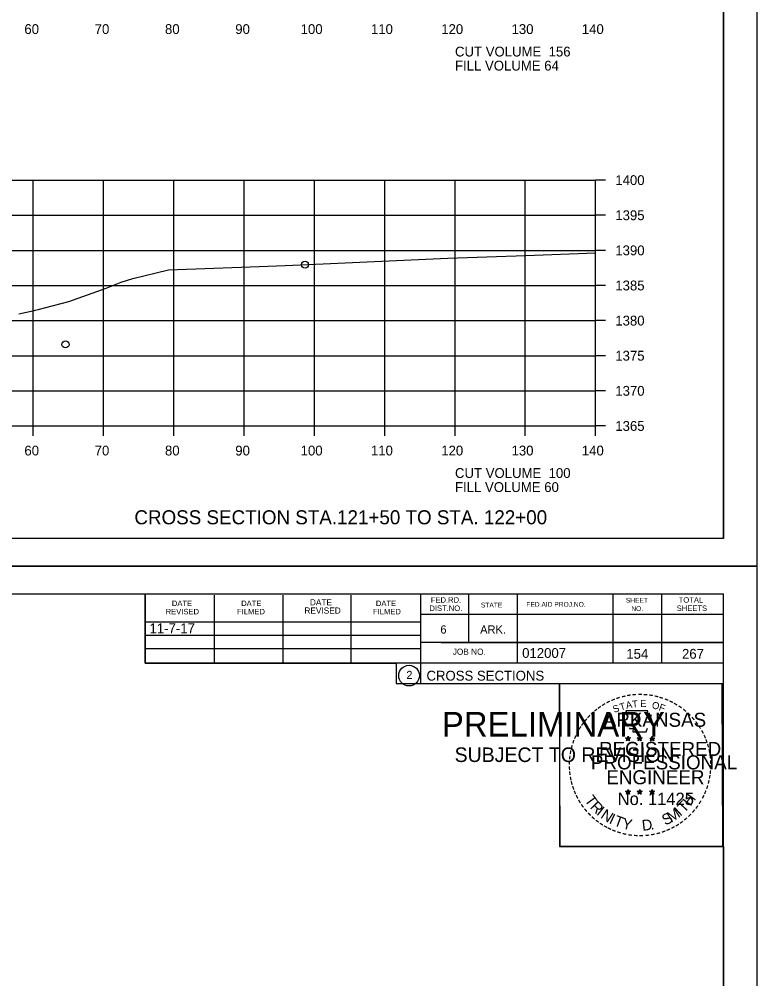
# Model space of a CAD drawing. Extents: x 1374311 to 1383814, y 384102 to 406278.
# Drawn here: x 1381686.7 to 1381791.6, y 385545.9 to 385682.5 of the extents above; entities that cross this region are included whole.
import ezdxf

# ---------------------------------------------------------------- set-up
doc = ezdxf.new("R2010")
doc.units = 0
for name, color, linetype in [('R_Axis', 7, 'Continuous'), ('R_Axis Annot', 7, 'Continuous'), ('R_Border', 7, 'Continuous'), ('R_Border PE', 7, 'Continuous'), ('R_Border Prem', 7, 'Continuous'), ('R_Draft', 7, 'Continuous'), ('R_Exist Surface', 7, 'Continuous'), ('R_Fin Surface', 7, 'Continuous'), ('R_Grid', 7, 'Continuous'), ('R_No Plot', 7, 'Continuous'), ('R_Water', 7, 'Continuous')]:
    doc.layers.add(name, color=color, linetype=linetype)

msp = doc.modelspace()

# ---------------------------------------------------------------- linework, layer by layer
at = {"layer": 'R_Axis'}
for p, q in [((1381768.66, 385624.61), (1381768.66, 385659.61)), ((1381770.06, 385659.61), (1381768.66, 385659.61)), ((1381770.06, 385654.61), (1381768.66, 385654.61)), ((1381770.06, 385649.61), (1381768.66, 385649.61)), ((1381770.06, 385644.61), (1381768.66, 385644.61)), ((1381770.06, 385639.61), (1381768.66, 385639.61)), ((1381770.06, 385634.61), (1381768.66, 385634.61)), ((1381770.06, 385629.61), (1381768.66, 385629.61)), ((1381488.66, 385624.61), (1381768.66, 385624.61)), ((1381688.66, 385623.21), (1381688.66, 385624.61)), ((1381698.66, 385623.21), (1381698.66, 385624.61)), ((1381708.66, 385623.21), (1381708.66, 385624.61)), ((1381718.66, 385623.21), (1381718.66, 385624.61)), ((1381728.66, 385623.21), (1381728.66, 385624.61)), ((1381738.66, 385623.21), (1381738.66, 385624.61)), ((1381748.66, 385623.21), (1381748.66, 385624.61)), ((1381758.66, 385623.21), (1381758.66, 385624.61)), ((1381768.66, 385623.21), (1381768.66, 385624.61)), ((1381770.06, 385624.61), (1381768.66, 385624.61))]:
    msp.add_line(p, q, dxfattribs=at)
at = {"layer": 'R_Border'}
for p, q in [((1381786.84, 385608.61), (1381786.84, 385814.07)), ((1381786.84, 385608.61), (1381470.66, 385608.61)), ((1381470.66, 385600.73), (1381786.84, 385600.73)), ((1381704.58, 385590.85), (1381704.58, 385600.73)), ((1381743.74, 385600.73), (1381743.74, 385587.93)), ((1381750.58, 385600.73), (1381750.58, 385593.79)), ((1381757.52, 385600.73), (1381757.52, 385590.85)), ((1381771.1, 385600.73), (1381771.1, 385590.85)), ((1381778.04, 385600.73), (1381778.04, 385590.85)), ((1381786.84, 385395.27), (1381786.84, 385600.73)), ((1381714.44, 385590.85), (1381714.44, 385600.53)), ((1381724.2, 385590.85), (1381724.2, 385600.53)), ((1381733.88, 385590.85), (1381733.88, 385600.53)), ((1381704.58, 385596.71), (1381743.74, 385596.71)), ((1381786.84, 385597.79), (1381743.74, 385597.79)), ((1381786.84, 385597.81), (1381786.84, 385597.81)), ((1381704.58, 385594.85), (1381743.74, 385594.85)), ((1381704.58, 385590.85), (1381704.58, 385592.91)), ((1381704.58, 385592.91), (1381743.74, 385592.91)), ((1381786.84, 385593.79), (1381743.74, 385593.79)), ((1381746.7, 385593.79), (1381786.84, 385593.79)), ((1381786.84, 385590.85), (1381704.58, 385590.85)), ((1381743.74, 385587.93), (1381786.84, 385587.93))]:
    msp.add_line(p, q, dxfattribs=at)
msp.add_circle((1381742.12, 385589.07), 1.47, dxfattribs=at)
at = {"layer": 'R_Border PE'}
for p, q in [((1381772.92, 385580.19), (1381773.27, 385580.08)), ((1381772.92, 385580.19), (1381773.18, 385580.14)), ((1381772.92, 385580.19), (1381773.16, 385580.07)), ((1381773.27, 385580.44), (1381773.23, 385580.19)), ((1381773.27, 385580.08), (1381773.27, 385580.44)), ((1381773.27, 385580.44), (1381773.32, 385580.19)), ((1381773.62, 385580.19), (1381773.27, 385580.08)), ((1381773.62, 385580.19), (1381773.33, 385580.14)), ((1381773.62, 385580.19), (1381773.41, 385580.09)), ((1381774.59, 385580.19), (1381774.94, 385580.08)), ((1381774.59, 385580.19), (1381774.85, 385580.14)), ((1381774.59, 385580.19), (1381774.83, 385580.07)), ((1381774.94, 385580.44), (1381774.9, 385580.19)), ((1381774.94, 385580.08), (1381774.94, 385580.44)), ((1381774.94, 385580.44), (1381774.99, 385580.19)), ((1381775.29, 385580.19), (1381774.94, 385580.08)), ((1381775.29, 385580.19), (1381775, 385580.14)), ((1381775.29, 385580.19), (1381775.08, 385580.09)), ((1381776.36, 385580.18), (1381776.71, 385580.06)), ((1381776.36, 385580.18), (1381776.61, 385580.13)), ((1381776.36, 385580.18), (1381776.59, 385580.05)), ((1381776.71, 385580.43), (1381776.66, 385580.18)), ((1381776.71, 385580.06), (1381776.71, 385580.43)), ((1381776.71, 385580.43), (1381776.75, 385580.18)), ((1381777.05, 385580.18), (1381776.71, 385580.06)), ((1381777.05, 385580.18), (1381776.77, 385580.13)), ((1381777.05, 385580.18), (1381776.85, 385580.07)), ((1381773.06, 385579.78), (1381773.27, 385580.08)), ((1381773.06, 385579.78), (1381773.18, 385580.02)), ((1381773.06, 385579.78), (1381773.27, 385580)), ((1381773.48, 385579.78), (1381773.27, 385580.08)), ((1381773.48, 385579.78), (1381773.27, 385579.99)), ((1381773.48, 385579.78), (1381773.35, 385580.07)), ((1381774.73, 385579.78), (1381774.94, 385580.08)), ((1381774.73, 385579.78), (1381774.85, 385580.02)), ((1381774.73, 385579.78), (1381774.94, 385580)), ((1381775.15, 385579.78), (1381774.94, 385580.08)), ((1381775.15, 385579.78), (1381774.94, 385579.99)), ((1381775.15, 385579.78), (1381775.02, 385580.07)), ((1381776.49, 385579.77), (1381776.71, 385580.06)), ((1381776.49, 385579.77), (1381776.62, 385580.01)), ((1381776.49, 385579.77), (1381776.7, 385579.98)), ((1381776.92, 385579.77), (1381776.7, 385579.98)), ((1381776.92, 385579.77), (1381776.71, 385580.06)), ((1381776.92, 385579.77), (1381776.78, 385580.06)), ((1381772.92, 385572.61), (1381773.27, 385572.5)), ((1381772.92, 385572.61), (1381773.17, 385572.57)), ((1381772.92, 385572.61), (1381773.16, 385572.49)), ((1381773.05, 385572.21), (1381773.27, 385572.5)), ((1381773.05, 385572.21), (1381773.18, 385572.45)), ((1381773.05, 385572.21), (1381773.27, 385572.42)), ((1381773.27, 385572.87), (1381773.23, 385572.62)), ((1381773.27, 385572.5), (1381773.27, 385572.87)), ((1381773.27, 385572.87), (1381773.32, 385572.62)), ((1381773.61, 385572.61), (1381773.27, 385572.5)), ((1381773.48, 385572.21), (1381773.27, 385572.5)), ((1381773.48, 385572.21), (1381773.27, 385572.42)), ((1381773.61, 385572.61), (1381773.33, 385572.57)), ((1381773.48, 385572.21), (1381773.34, 385572.5)), ((1381773.61, 385572.61), (1381773.41, 385572.51)), ((1381774.59, 385572.61), (1381774.94, 385572.5)), ((1381774.59, 385572.61), (1381774.84, 385572.57)), ((1381774.59, 385572.61), (1381774.82, 385572.49)), ((1381774.72, 385572.21), (1381774.94, 385572.5)), ((1381774.72, 385572.21), (1381774.85, 385572.45)), ((1381774.72, 385572.21), (1381774.93, 385572.42)), ((1381774.94, 385572.87), (1381774.9, 385572.62)), ((1381775.15, 385572.21), (1381774.93, 385572.42)), ((1381774.94, 385572.5), (1381774.94, 385572.87)), ((1381774.94, 385572.87), (1381774.99, 385572.62)), ((1381775.28, 385572.61), (1381774.94, 385572.5)), ((1381775.15, 385572.21), (1381774.94, 385572.5)), ((1381775.28, 385572.61), (1381775, 385572.57)), ((1381775.15, 385572.21), (1381775.01, 385572.5)), ((1381775.28, 385572.61), (1381775.08, 385572.51)), ((1381776.35, 385572.6), (1381776.7, 385572.49)), ((1381776.35, 385572.6), (1381776.61, 385572.56)), ((1381776.35, 385572.6), (1381776.59, 385572.48)), ((1381776.49, 385572.2), (1381776.7, 385572.49)), ((1381776.49, 385572.2), (1381776.61, 385572.44)), ((1381776.49, 385572.2), (1381776.7, 385572.41)), ((1381776.7, 385572.86), (1381776.66, 385572.61)), ((1381776.7, 385572.49), (1381776.7, 385572.86)), ((1381776.7, 385572.86), (1381776.75, 385572.61)), ((1381777.05, 385572.6), (1381776.7, 385572.49)), ((1381776.92, 385572.2), (1381776.7, 385572.49)), ((1381776.92, 385572.2), (1381776.7, 385572.41)), ((1381777.05, 385572.6), (1381776.76, 385572.56)), ((1381776.92, 385572.2), (1381776.78, 385572.49)), ((1381777.05, 385572.6), (1381776.85, 385572.5))]:
    msp.add_line(p, q, dxfattribs=at)
for points in [[(1381772.96, 385584.07), (1381773.23, 385583.24)], [(1381776.47, 385583.14), (1381776.62, 385583.43), (1381775.93, 385583.4), (1381776.08, 385584.07), (1381772.96, 385584.07)], [(1381773.46, 385581.64), (1381773.46, 385581.56), (1381774.02, 385581.54), (1381773.96, 385581.06), (1381775.83, 385581.06), (1381776.04, 385581.6)], [(1381773.27, 385580.44), (1381773.48, 385579.78), (1381772.92, 385580.19), (1381773.62, 385580.19), (1381773.06, 385579.78), (1381773.27, 385580.44)], [(1381774.94, 385580.44), (1381775.15, 385579.78), (1381774.59, 385580.19), (1381775.29, 385580.19), (1381774.73, 385579.78), (1381774.94, 385580.44)], [(1381776.71, 385580.43), (1381776.92, 385579.77), (1381776.36, 385580.18), (1381777.05, 385580.18), (1381776.49, 385579.77), (1381776.71, 385580.43)], [(1381773.27, 385572.87), (1381773.48, 385572.21), (1381772.92, 385572.61), (1381773.61, 385572.61), (1381773.05, 385572.21), (1381773.27, 385572.87)], [(1381774.94, 385572.87), (1381775.15, 385572.21), (1381774.59, 385572.61), (1381775.28, 385572.61), (1381774.72, 385572.21), (1381774.94, 385572.87)], [(1381776.7, 385572.86), (1381776.92, 385572.2), (1381776.35, 385572.6), (1381777.05, 385572.6), (1381776.49, 385572.2), (1381776.7, 385572.86)]]:
    msp.add_lwpolyline(points, dxfattribs=at)
for centre, radius in [((1381773.27, 385580.08), 0.172), ((1381773.27, 385580.08), 0.145), ((1381773.27, 385580.08), 0.116), ((1381773.27, 385580.08), 0.0991), ((1381774.94, 385580.08), 0.172), ((1381774.94, 385580.08), 0.145), ((1381774.94, 385580.08), 0.116), ((1381774.94, 385580.08), 0.0991), ((1381776.7, 385580.06), 0.172), ((1381776.7, 385580.06), 0.145), ((1381776.7, 385580.06), 0.116), ((1381773.27, 385580.08), 0.0747), ((1381773.27, 385580.08), 0.0495), ((1381773.27, 385580.08), 0.0296), ((1381774.94, 385580.08), 0.0747), ((1381774.94, 385580.08), 0.0495), ((1381774.94, 385580.08), 0.0296), ((1381776.7, 385580.06), 0.0991), ((1381776.7, 385580.06), 0.0747), ((1381776.7, 385580.06), 0.0495), ((1381776.7, 385580.06), 0.0296), ((1381773.27, 385572.5), 0.172), ((1381773.27, 385572.5), 0.145), ((1381773.27, 385572.5), 0.116), ((1381773.27, 385572.5), 0.0991), ((1381773.27, 385572.5), 0.0747), ((1381773.27, 385572.5), 0.0495), ((1381773.27, 385572.5), 0.0296), ((1381774.94, 385572.5), 0.172), ((1381774.94, 385572.5), 0.145), ((1381774.94, 385572.5), 0.116), ((1381774.94, 385572.5), 0.0991), ((1381774.94, 385572.5), 0.0747), ((1381774.94, 385572.5), 0.0495), ((1381774.94, 385572.5), 0.0296), ((1381776.7, 385572.49), 0.172), ((1381776.7, 385572.49), 0.145), ((1381776.7, 385572.49), 0.116), ((1381776.7, 385572.49), 0.0991), ((1381776.7, 385572.49), 0.0747), ((1381776.7, 385572.49), 0.0495), ((1381776.7, 385572.49), 0.0296)]:
    msp.add_circle(centre, radius, dxfattribs=at)
at = {"layer": 'R_Exist Surface'}
msp.add_lwpolyline([(1381686.63, 385640.57), (1381688.79, 385641.06), (1381688.93, 385641.08), (1381689.35, 385641.19), (1381693.74, 385642.32), (1381699.05, 385644.25), (1381701.17, 385645.07), (1381702.83, 385645.59), (1381707.88, 385646.83), (1381720.81, 385647.32), (1381724.48, 385647.46), (1381729.91, 385647.67), (1381747.65, 385648.49), (1381758.72, 385648.88), (1381768.66, 385649.25)], dxfattribs=at)
at = {"layer": 'R_Grid'}
for p, q in [((1381488.66, 385659.61), (1381768.66, 385659.61)), ((1381688.66, 385624.61), (1381688.66, 385659.61)), ((1381698.66, 385624.61), (1381698.66, 385659.61)), ((1381708.66, 385624.61), (1381708.66, 385659.61)), ((1381718.66, 385624.61), (1381718.66, 385659.61)), ((1381728.66, 385624.61), (1381728.66, 385659.61)), ((1381738.66, 385624.61), (1381738.66, 385659.61)), ((1381748.66, 385624.61), (1381748.66, 385659.61)), ((1381758.66, 385624.61), (1381758.66, 385659.61)), ((1381768.66, 385624.61), (1381768.66, 385659.61)), ((1381488.66, 385654.61), (1381768.66, 385654.61)), ((1381488.66, 385649.61), (1381768.66, 385649.61)), ((1381488.66, 385644.61), (1381768.66, 385644.61)), ((1381488.66, 385639.61), (1381768.66, 385639.61)), ((1381488.66, 385634.61), (1381768.66, 385634.61)), ((1381488.66, 385629.61), (1381768.66, 385629.61)), ((1381488.66, 385624.61), (1381768.66, 385624.61))]:
    msp.add_line(p, q, dxfattribs=at)
at = {"layer": 'R_No Plot'}
for p, q in [((1381458.26, 385604.63), (1381791.59, 385604.63)), ((1381458.26, 385604.63), (1381791.59, 385604.63)), ((1381762.87, 385565.48), (1381762.87, 385565.48))]:
    msp.add_line(p, q, dxfattribs=at)
for points in [[(1381458.25, 385817.97), (1381791.59, 385817.97), (1381791.59, 385604.63), (1381458.25, 385604.63)], [(1381704.58, 385814.07), (1381704.58, 385804.19), (1381740.31, 385804.19), (1381740.31, 385801.27), (1381763.51, 385801.27), (1381763.51, 385778.06), (1381786.84, 385778.06), (1381786.84, 385608.61), (1381470.66, 385608.61), (1381470.66, 385814.07)], [(1381458.25, 385604.63), (1381791.59, 385604.63), (1381791.59, 385391.29), (1381458.25, 385391.29)], [(1381704.58, 385600.73), (1381704.58, 385590.85), (1381740.31, 385590.85), (1381740.31, 385587.93), (1381763.51, 385587.93), (1381763.51, 385564.72), (1381786.84, 385564.72), (1381786.84, 385395.27), (1381470.66, 385395.27), (1381470.66, 385600.73)], [(1381763.51, 385587.96), (1381786.61, 385587.96), (1381786.72, 385564.72), (1381763.62, 385564.72)]]:
    msp.add_lwpolyline(points, close=True, dxfattribs=at)
for centre in [(1381727.32, 385647.57), (1381693.25, 385636.22)]:
    msp.add_circle(centre, 0.5, dxfattribs=at)

# ---------------------------------------------------------------- texts
at = {"layer": 'R_Axis Annot'}
for s, p in [('60', (1381687.4, 385680.41)), ('70', (1381697.4, 385680.41)), ('80', (1381707.4, 385680.41)), ('90', (1381717.4, 385680.41)), ('100', (1381726.7, 385680.41)), ('110', (1381736.7, 385680.41)), ('120', (1381746.7, 385680.41)), ('130', (1381756.7, 385680.41)), ('140', (1381766.7, 385680.41)), ('CUT VOLUME  156', (1381748.66, 385677.21)), ('FILL VOLUME 64', (1381748.66, 385675.21)), ('1400', (1381771.46, 385658.91)), ('1395', (1381771.46, 385653.91)), ('1390', (1381771.46, 385648.91)), ('1385', (1381771.46, 385643.91)), ('1380', (1381771.46, 385638.91)), ('1375', (1381771.46, 385633.91)), ('1370', (1381771.46, 385628.91)), ('1365', (1381771.46, 385623.91)), ('60', (1381687.4, 385620.41)), ('70', (1381697.4, 385620.41)), ('80', (1381707.4, 385620.41)), ('90', (1381717.4, 385620.41)), ('100', (1381726.7, 385620.41)), ('110', (1381736.7, 385620.41)), ('120', (1381746.7, 385620.41)), ('130', (1381756.7, 385620.41)), ('140', (1381766.7, 385620.41)), ('CUT VOLUME  100', (1381748.66, 385617.21)), ('FILL VOLUME 60', (1381748.66, 385615.21))]:
    msp.add_text(s, height=1.4, dxfattribs=at).set_placement(p)
at = {"layer": 'R_Border'}
for s, height, p in [('DATE', 0.782, (1381708.38, 385598.97)), ('DATE', 0.782, (1381718.24, 385598.97)), ('DATE', 0.879, (1381728.02, 385599.07)), ('DATE', 0.782, (1381737.4, 385598.97)), ('FED.RD.', 0.782, (1381745.22, 385599.45)), ('STATE', 0.684, (1381752.34, 385598.77)), ('FED.AID PROJ.NO.', 0.684, (1381758.8, 385598.87)), ('SHEET', 0.684, (1381772.96, 385599.45)), ('TOTAL', 0.782, (1381780.48, 385599.45)), ('REVISED', 0.782, (1381707.5, 385597.79)), ('FILMED', 0.782, (1381717.66, 385597.79)), ('REVISED', 0.879, (1381727.24, 385597.89)), ('FILMED', 0.782, (1381737, 385597.79)), ('DIST.NO.', 0.782, (1381745.02, 385598.27)), ('NO.', 0.684, (1381773.74, 385598.27)), ('SHEETS', 0.782, (1381780.2, 385598.27)), ('6', 1.17, (1381746.58, 385595.05)), ('ARK.', 1.172, (1381752.24, 385595.05)), ('JOB NO.', 0.879, (1381748.34, 385592.03)), ('012007', 1.4, (1381758.21, 385591.59)), ('2', 1.17, (1381741.74, 385588.58)), ('CROSS SECTIONS', 1.4, (1381744.6, 385588.36))]:
    msp.add_text(s, height=height, rotation=360, dxfattribs=at).set_placement(p)
at = {"layer": 'R_Border PE'}
for s, height, rotation, p in [('-', 1.6, 24.3072, (1381771.08, 385584.92)), ('-', 1.6, 19.1761, (1381771.71, 385585.19)), ('-', 1.6, 13.6301, (1381772.46, 385585.43)), ('-', 1.6, 10.2193, (1381773.14, 385585.6)), ('-', 1.6, 5.8968, (1381773.87, 385585.71)), ('-', 1.6, 0.1862, (1381774.64, 385585.78)), ('-', 1.6, 357.743, (1381775.36, 385585.76)), ('-', 1.6, 352.1617, (1381776.11, 385585.71)), ('-', 1.6, 347.2049, (1381776.83, 385585.59)), ('-', 1.6, 342.3362, (1381777.46, 385585.44)), ('-', 1.6, 337.8551, (1381778.2, 385585.22)), ('-', 1.6, 38.9507, (1381768.79, 385583.46)), ('-', 1.6, 36.2317, (1381769.27, 385583.84)), ('-', 1.6, 34.0636, (1381769.85, 385584.24)), ('-', 1.6, 28.7918, (1381770.44, 385584.61)), ('S', 1, 21.594, (1381771.32, 385583.74)), ('T', 1, 16.4036, (1381772.23, 385584.07)), ('A', 1, 11.2132, (1381773.06, 385584.33)), ('T', 1, 6.0228, (1381773.91, 385584.49)), ('E', 1, 0.8323, (1381775.01, 385584.6)), ('O', 1, 350.4515, (1381776.62, 385584.39)), ('F', 1, 340.0707, (1381777.57, 385584.16)), ('-', 1.6, 334.1211, (1381778.83, 385584.95)), ('-', 1.6, 329.6409, (1381779.41, 385584.66)), ('-', 1.6, 325.8627, (1381780.05, 385584.3)), ('-', 1.6, 320.5297, (1381780.66, 385583.88)), ('-', 1.6, 50.6142, (1381767.51, 385582.08)), ('-', 1.6, 48.423, (1381767.91, 385582.57)), ('-', 1.6, 42.9622, (1381768.36, 385583.05)), ('ARKANSAS', 2, 360, (1381769.82, 385581.78)), ('-', 1.6, 315.5786, (1381781.26, 385583.39)), ('-', 1.6, 309.8797, (1381781.83, 385582.84)), ('-', 1.6, 58.0706, (1381766.77, 385580.99)), ('-', 1.6, 54.2325, (1381767.1, 385581.52)), ('-', 1.6, 306.6522, (1381782.35, 385582.24)), ('-', 1.4, 303.6753, (1381782.84, 385581.67)), ('-', 1.6, 67.7743, (1381766.2, 385579.76)), ('-', 1.6, 62.8713, (1381766.46, 385580.37)), ('-', 1.6, 299.6684, (1381783.16, 385581.06)), ('-', 1.6, 294.6628, (1381783.48, 385580.45)), ('-', 1.6, 75.461, (1381765.78, 385578.42)), ('-', 1.6, 72.3945, (1381765.98, 385579.13)), ('REGISTERED', 2, 360, (1381769.14, 385577.63)), ('DWB', 0.01, 360, (1381773.26, 385580.07)), ('DWB', 0.01, 360, (1381774.93, 385580.07)), ('DWB', 0.01, 360, (1381776.69, 385580.06)), ('-', 1.6, 290.5728, (1381783.74, 385579.87)), ('-', 1.6, 285.1233, (1381783.97, 385579.29)), ('-', 1.6, 85.1863, (1381765.57, 385577.02)), ('-', 1.6, 81.2013, (1381765.65, 385577.71)), ('PROFESSIONAL', 2, 360, (1381767.99, 385575.72)), ('-', 1.6, 280.5493, (1381784.17, 385578.55)), ('-', 1.6, 276.5962, (1381784.33, 385577.78)), ('-', 1.6, 94.1959, (1381765.58, 385575.59)), ('-', 1.6, 89.0622, (1381765.55, 385576.31)), ('-', 1.6, 274.3301, (1381784.39, 385577.06)), ('-', 1.6, 269.9407, (1381784.43, 385576.43)), ('-', 1.6, 98.9479, (1381765.66, 385574.92)), ('ENGINEER', 2, 360, (1381770.18, 385573.6)), ('-', 1.6, 260.9953, (1381784.34, 385575.11)), ('-', 1.6, 263.5172, (1381784.41, 385575.76)), ('-', 1.6, 101.7149, (1381765.79, 385574.19)), ('-', 1.6, 105.4578, (1381765.95, 385573.59)), ('-', 1.6, 109.0874, (1381766.17, 385572.96)), ('-', 1.6, 252.8681, (1381784.05, 385573.71)), ('-', 1.6, 255.7626, (1381784.23, 385574.43)), ('-', 1.6, 114.0643, (1381766.42, 385572.37)), ('-', 1.6, 115.7289, (1381766.73, 385571.75)), ('T', 1.54, 306.0406, (1381767.03, 385571.34)), ('No. 11425', 1.757, 360, (1381771.8, 385570.65)), ('DWB', 0.01, 360, (1381773.25, 385572.5)), ('DWB', 0.01, 360, (1381774.92, 385572.5)), ('DWB', 0.01, 360, (1381776.69, 385572.49)), ('H', 1.54, 54.6088, (1381782.15, 385570.38)), ('-', 1.6, 244.6197, (1381783.56, 385572.41)), ('-', 1.6, 247.8887, (1381783.82, 385573.04)), ('-', 1.6, 120.4471, (1381767.08, 385571.16)), ('-', 1.6, 125.8934, (1381767.49, 385570.6)), ('R', 1.54, 314.005, (1381767.79, 385570.29)), ('T', 1.54, 46.6444, (1381781.26, 385569.43)), ('-', 1.6, 233.8452, (1381782.77, 385571)), ('-', 1.6, 239.0712, (1381783.17, 385571.66)), ('-', 1.6, 130.7181, (1381767.95, 385570.05)), ('-', 1.6, 134.2238, (1381768.47, 385569.51)), ('I', 1.54, 321.9694, (1381768.69, 385569.36)), ('N', 1.54, 326.5002, (1381769.26, 385568.89)), ('I', 1.54, 335.3603, (1381770.47, 385568.1)), ('S', 1.54, 26.9312, (1381778.57, 385567.7)), ('M', 1.54, 32.6563, (1381779.41, 385568.11)), ('I', 1.54, 42.1136, (1381780.7, 385568.96)), ('-', 1.6, 225.7653, (1381781.86, 385569.87)), ('-', 1.6, 231.2538, (1381782.34, 385570.44)), ('-', 1.6, 138.9338, (1381768.99, 385569.04)), ('-', 1.6, 144.6463, (1381769.55, 385568.64)), ('-', 1.6, 148.0898, (1381770.11, 385568.26)), ('T', 1.54, 339.8912, (1381771.13, 385567.78)), ('Y', 1.54, 347.8556, (1381772.34, 385567.33)), ('D', 1.54, 6.3969, (1381775.33, 385566.97)), ('-', 1.6, 212.2491, (1381780.25, 385568.5)), ('-', 1.6, 215.7363, (1381780.79, 385568.89)), ('-', 1.6, 221.0851, (1381781.33, 385569.36)), ('-', 1.6, 151.5704, (1381770.69, 385567.94)), ('-', 1.6, 154.6002, (1381771.21, 385567.69)), ('-', 1.6, 158.5612, (1381771.83, 385567.44)), ('-', 1.6, 162.7983, (1381772.52, 385567.23)), ('-', 1.6, 167.5555, (1381773.24, 385567.06)), ('-', 1.6, 191.2858, (1381777.04, 385567.13)), ('.', 1.54, 13.7642, (1381776.52, 385567.1)), ('-', 1.6, 195.4743, (1381777.77, 385567.32)), ('-', 1.6, 200.7184, (1381778.45, 385567.57)), ('-', 1.6, 204.2516, (1381779.07, 385567.84)), ('-', 1.6, 207.3568, (1381779.69, 385568.16)), ('-', 1.6, 173.1155, (1381774.01, 385566.95)), ('-', 1.6, 176.5183, (1381774.76, 385566.9)), ('-', 1.6, 181.5918, (1381775.5, 385566.92)), ('-', 1.6, 185.8167, (1381776.31, 385566.99))]:
    msp.add_text(s, height=height, rotation=rotation, dxfattribs=at).set_placement(p)
at = {"layer": 'R_Border Prem'}
for s, height, p in [('PRELIMINARY', 3.5, (1381746.79, 385580.4)), ('DWB', 0.01, (1381747.53, 385582.24)), ('SUBJECT TO REVISION', 2.0751, (1381748.6, 385576.77))]:
    msp.add_text(s, height=height, rotation=360, dxfattribs=at).set_placement(p)
at = {"layer": 'R_Draft'}
msp.add_text('CROSS SECTION STA.121+50 TO STA. 122+00', height=2, dxfattribs=at).set_placement((1381703.05, 385610.61))
at = {"layer": 'R_Fin Surface'}
msp.add_text('11-7-17', height=1.4, dxfattribs=at).set_placement((1381705.2, 385595.1))
at = {"layer": 'R_Water'}
for s, p in [('154', (1381773.03, 385591.47)), ('267', (1381780.95, 385591.47))]:
    msp.add_text(s, height=1.4, rotation=360, dxfattribs=at).set_placement(p)

doc.saveas('drawing.dxf')
